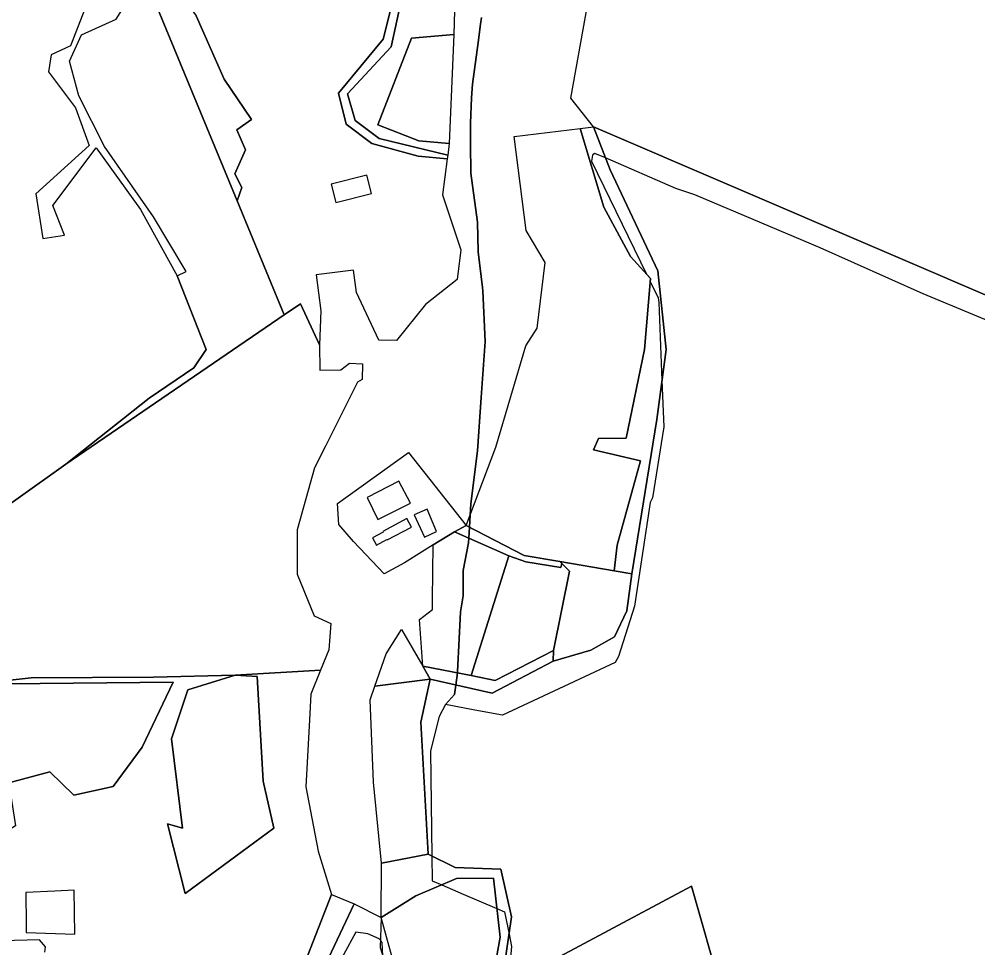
# Model space of a CAD drawing. Extents: x -477304 to -465429, y -1159113 to -1149210.
# Drawn here: x -468028.4 to -467675.8, y -1156781.2 to -1156439.6 of the extents above; entities that cross this region are included whole.
import ezdxf

# ---------------------------------------------------------------- set-up
doc = ezdxf.new("R2010")
doc.units = 0
for name, color, linetype in [('BPEJ_s', 7, 'Continuous'), ('PUPFL_s', 7, 'Continuous'), ('trav_porost_s', 7, 'Continuous'), ('voda_s', 7, 'Continuous')]:
    doc.layers.add(name, color=color, linetype=linetype)

msp = doc.modelspace()

# ---------------------------------------------------------------- linework, layer by layer
at = {"layer": 'BPEJ_s'}
for points in [[(-467858.41, -1156438.97), (-467858.75, -1156441.51), (-467859.64, -1156448.21), (-467861.66, -1156463.51), (-467862.05, -1156468.57), (-467862.44, -1156477.87), (-467862.43, -1156479.66), (-467862.41, -1156483), (-467862.39, -1156485.46), (-467862.33, -1156496.25), (-467859.79, -1156514.23), (-467859.58, -1156525.22), (-467858.04, -1156538.29), (-467857.89, -1156539.6), (-467857.05, -1156558.21), (-467858.45, -1156578.81), (-467859.79, -1156598.39), (-467862.33, -1156617.85), (-467862.58, -1156622.08), (-467862.84, -1156626.51), (-467863.08, -1156630.51), (-467863.18, -1156632.23), (-467865.08, -1156642.38), (-467865.08, -1156651.68), (-467866.14, -1156657.6), (-467866.61, -1156667.53), (-467867.19, -1156679.59), (-467867.25, -1156680.08), (-467867.81, -1156684.53), (-467868.25, -1156688.05), (-467871.62, -1156691.69), (-467873.96, -1156696.09), (-467877.13, -1156708.78), (-467876.62, -1156747.43), (-467876.5, -1156756.57), (-467873.01, -1156758.06), (-467865.08, -1156761.43), (-467852.7, -1156766.71), (-467849.87, -1156767.91), (-467848.22, -1156776.16), (-467847.32, -1156780.68), (-467848.58, -1156794.56)], [(-467612.59, -1156575.34), (-467695.91, -1156540.66), (-467733.76, -1156523.74), (-467779.86, -1156504.29), (-467786.84, -1156501.96), (-467812.81, -1156490.67), (-467816.02, -1156489.27), (-467816.86, -1156489.06), (-467817.5, -1156489.7), (-467817.92, -1156491.81), (-467797.64, -1156533.43), (-467796.22, -1156534.98), (-467796.32, -1156536.14), (-467793.39, -1156542.14), (-467793.18, -1156543.83), (-467791.99, -1156572.49), (-467791.28, -1156589.51), (-467795.51, -1156615.73), (-467796.35, -1156617.42), (-467802.06, -1156655.49), (-467807.98, -1156674.1), (-467809.25, -1156676.21), (-467850.7, -1156695.67), (-467860.76, -1156693.76), (-467871.62, -1156691.69), (-467868.25, -1156688.05), (-467867.81, -1156684.53), (-467867.25, -1156680.08), (-467867.19, -1156679.59), (-467866.61, -1156667.53), (-467866.14, -1156657.6), (-467865.08, -1156651.68), (-467865.08, -1156642.38), (-467863.18, -1156632.23), (-467863.08, -1156630.51), (-467862.84, -1156626.51), (-467862.58, -1156622.08), (-467862.33, -1156617.85), (-467859.79, -1156598.39), (-467858.45, -1156578.81), (-467857.05, -1156558.21), (-467857.89, -1156539.6), (-467858.04, -1156538.29), (-467859.58, -1156525.22), (-467859.79, -1156514.23), (-467862.33, -1156496.25), (-467862.39, -1156485.46), (-467862.41, -1156483), (-467862.43, -1156479.66), (-467862.44, -1156477.87), (-467862.05, -1156468.57), (-467861.66, -1156463.51), (-467859.64, -1156448.21), (-467858.75, -1156441.51), (-467858.41, -1156438.97)], [(-467612.59, -1156575.34), (-467695.91, -1156540.66), (-467733.76, -1156523.74), (-467779.86, -1156504.29), (-467786.84, -1156501.96), (-467812.81, -1156490.67), (-467816.02, -1156489.27), (-467816.86, -1156489.06), (-467817.5, -1156489.7), (-467817.92, -1156491.81), (-467797.64, -1156533.43), (-467796.22, -1156534.98), (-467796.32, -1156536.14), (-467793.39, -1156542.14), (-467793.18, -1156543.83), (-467791.99, -1156572.49), (-467791.28, -1156589.51), (-467795.51, -1156615.73), (-467796.35, -1156617.42), (-467802.06, -1156655.49), (-467807.98, -1156674.1), (-467809.25, -1156676.21), (-467850.7, -1156695.67), (-467860.76, -1156693.76), (-467871.62, -1156691.69), (-467873.96, -1156696.09), (-467877.13, -1156708.78), (-467876.62, -1156747.43), (-467876.5, -1156756.57), (-467873.01, -1156758.06), (-467865.08, -1156761.43), (-467852.7, -1156766.71), (-467849.87, -1156767.91), (-467848.22, -1156776.16), (-467847.32, -1156780.68), (-467848.58, -1156794.56)], [(-467894.69, -1156784.2), (-467894.9, -1156779.2), (-467895.34, -1156778.66), (-467895.55, -1156778.41), (-467895.95, -1156777.93), (-467900.18, -1156776.02), (-467904.62, -1156775.39), (-467913.72, -1156792.1)], [(-467894.69, -1156784.2), (-467894.9, -1156779.2), (-467895.34, -1156778.66), (-467895.55, -1156778.41), (-467895.95, -1156777.93), (-467900.18, -1156776.02), (-467904.62, -1156775.39), (-467913.72, -1156792.1)]]:
    msp.add_lwpolyline(points, dxfattribs=at)
at = {"layer": 'PUPFL_s'}
for points in [[(-467662.89, -1156403.56), (-467638.05, -1156394.83), (-467636.11, -1156399.48), (-467623.19, -1156397.97), (-467588.88, -1156406.34), (-467574.18, -1156445.74), (-467543.22, -1156466.83), (-467504.1, -1156460.6), (-467528.54, -1156535.94), (-467556.93, -1156623.45), (-467562.32, -1156627.01), (-467609.33, -1156568.31), (-467817.22, -1156479.27), (-467825.46, -1156468.71), (-467818.13, -1156427.64), (-467807.67, -1156428.79), (-467778.43, -1156423.03), (-467748.72, -1156415.39), (-467731.93, -1156408.48), (-467728.33, -1156402.78), (-467709.5, -1156408.85), (-467684.49, -1156407.65)], [(-467793.47, -1156532.18), (-467790.44, -1156561.11), (-467793.94, -1156586.86), (-467803.07, -1156643.69), (-467809.6, -1156642.57), (-467808.51, -1156633.14), (-467799.88, -1156602.11), (-467817.14, -1156598.08), (-467815.31, -1156593.85), (-467805.16, -1156593.79), (-467798.42, -1156561.14), (-467796.22, -1156534.98), (-467803.54, -1156526.97), (-467813.38, -1156508.76), (-467822.13, -1156479.87), (-467817.22, -1156479.27), (-467811.1, -1156495.08)], [(-467809.5, -1156666.87), (-467818.19, -1156671.68), (-467832.05, -1156675.77), (-467831.94, -1156671.89), (-467825.95, -1156642.69), (-467828.86, -1156639.82), (-467829.56, -1156639.14), (-467809.6, -1156642.57), (-467803.07, -1156643.69), (-467804.95, -1156657.24)], [(-467897.54, -1156684.92), (-467893.48, -1156673.02), (-467887.75, -1156664.15), (-467880, -1156677.57), (-467877.19, -1156682.44)], [(-467880.69, -1156698.14), (-467878, -1156746.75), (-467895.15, -1156750.05), (-467898.08, -1156720.22), (-467899.28, -1156690.03), (-467897.54, -1156684.92), (-467877.19, -1156682.44)], [(-467847.3, -1156769.82), (-467851.09, -1156795.9), (-467875.15, -1156812.77), (-467884.28, -1156810.05), (-467875.7, -1156809.83), (-467863.42, -1156795.84), (-467854.18, -1156792.4), (-467851.51, -1156777.28), (-467853.96, -1156755.56), (-467867.59, -1156755.75), (-467882.52, -1156762.11), (-467895.26, -1156770.04), (-467895.15, -1156750.05), (-467878, -1156746.75), (-467868.06, -1156751.67), (-467851.2, -1156752.28)], [(-467854.18, -1156792.4), (-467863.42, -1156795.84), (-467875.7, -1156809.83), (-467884.28, -1156810.05), (-467895.26, -1156770.04), (-467882.52, -1156762.11), (-467867.59, -1156755.75), (-467853.96, -1156755.56), (-467851.51, -1156777.28)], [(-467918.63, -1156793.64), (-467928.07, -1156832.13), (-467935.61, -1156860.57), (-467933.13, -1156830.41), (-467925.07, -1156791.11), (-467913.51, -1156761.6), (-467905.23, -1156765.06)]]:
    msp.add_lwpolyline(points, close=True, dxfattribs=at)
for points in [[(-467748.44, -1156873.22), (-467781.08, -1156758.51), (-467851.09, -1156795.9), (-467847.3, -1156769.82), (-467851.2, -1156752.28), (-467868.06, -1156751.67), (-467878, -1156746.75), (-467880.69, -1156698.14), (-467877.19, -1156682.44), (-467854.49, -1156687.49), (-467832.05, -1156675.77), (-467818.19, -1156671.68), (-467809.5, -1156666.87), (-467804.95, -1156657.24), (-467803.07, -1156643.69), (-467793.94, -1156586.86), (-467790.44, -1156561.11), (-467793.47, -1156532.18), (-467811.1, -1156495.08), (-467817.22, -1156479.27), (-467609.33, -1156568.31)], [(-467851.09, -1156795.9), (-467781.08, -1156758.51), (-467748.44, -1156873.22)], [(-467918.63, -1156793.64), (-467905.23, -1156765.06), (-467895.26, -1156770.04), (-467895.65, -1156781.14), (-467891.11, -1156795.54)]]:
    msp.add_lwpolyline(points, dxfattribs=at)
at = {"layer": 'trav_porost_s'}
for points in [[(-467896.03, -1156483.48), (-467904.78, -1156476.86), (-467907.65, -1156467.12), (-467891.55, -1156449.86), (-467887.48, -1156430.54), (-467895.45, -1156421.85), (-467895.54, -1156396.49), (-467877.75, -1156397.11), (-467868.14, -1156432.02), (-467868.59, -1156445.3), (-467884.07, -1156446.57), (-467896.48, -1156478.55), (-467881.4, -1156484.34), (-467870.23, -1156485.37), (-467870.78, -1156489.62)], [(-467982.52, -1156423.35), (-467975.62, -1156421.3), (-467963.34, -1156438.35), (-467953.07, -1156461.65), (-467943, -1156476.57), (-467948.3, -1156480.35), (-467945.14, -1156487.71), (-467949.12, -1156496.55), (-467946.58, -1156501.56), (-467948.22, -1156506.49)], [(-468009.96, -1156455.04), (-468005.45, -1156445.34), (-467992.71, -1156439.67), (-467982.52, -1156423.35), (-467948.22, -1156506.49), (-467930.94, -1156548.39), (-468011.24, -1156603.36), (-467980.55, -1156579.02), (-467964.12, -1156567.84), (-467959.66, -1156561.18), (-467970.29, -1156534.06), (-467967.04, -1156532.47), (-467978.99, -1156512.29), (-467997.06, -1156486.44), (-468006.43, -1156467.78)], [(-467881.4, -1156484.34), (-467896.48, -1156478.55), (-467884.07, -1156446.57), (-467868.59, -1156445.3), (-467870.23, -1156485.37)], [(-467815.31, -1156593.85), (-467817.14, -1156598.08), (-467799.88, -1156602.11), (-467808.51, -1156633.14), (-467809.6, -1156642.57), (-467829.56, -1156639.14), (-467842.64, -1156636.86), (-467864.03, -1156625.9), (-467853.07, -1156597.01), (-467842.06, -1156559.81), (-467837.88, -1156553.32), (-467834.95, -1156529.14), (-467841.91, -1156517.37), (-467846.3, -1156482.83), (-467822.13, -1156479.87), (-467813.38, -1156508.76), (-467803.54, -1156526.97), (-467796.22, -1156534.98), (-467798.42, -1156561.14), (-467805.16, -1156593.79)], [(-467911.93, -1156507.04), (-467898.87, -1156503.71), (-467900.59, -1156496.96), (-467913.65, -1156500.29)], [(-467876.14, -1156633.01), (-467886.69, -1156639.59), (-467894.18, -1156643.59), (-467905.43, -1156631.76), (-467910.82, -1156625.48), (-467911.29, -1156617.79), (-467885.21, -1156599), (-467864.03, -1156625.9), (-467868.36, -1156628.16)], [(-467896.53, -1156623.69), (-467884.49, -1156617.65), (-467888.78, -1156609.53), (-467900.48, -1156615.57)], [(-467883.11, -1156621.9), (-467879.33, -1156630.12), (-467874.9, -1156628.09), (-467878.32, -1156619.83)], [(-467884.17, -1156626.42), (-467885.83, -1156623.31), (-467894.66, -1156628.09), (-467894.52, -1156628.36), (-467898.43, -1156630.36), (-467897.02, -1156633.05), (-467893.21, -1156631.02), (-467893.11, -1156631.19)], [(-467829.56, -1156639.14), (-467828.86, -1156639.82), (-467829.17, -1156641.33), (-467842.09, -1156639.19), (-467848.33, -1156637.07), (-467868.36, -1156628.16), (-467864.03, -1156625.9), (-467842.64, -1156636.86)], [(-467876.4, -1156653.11), (-467876.14, -1156633.01), (-467868.36, -1156628.16), (-467848.33, -1156637.07), (-467862.2, -1156681.08), (-467880, -1156677.57), (-467881.16, -1156660.38), (-467876.45, -1156656.77)], [(-467853.33, -1156682.83), (-467862.2, -1156681.08), (-467848.33, -1156637.07), (-467842.09, -1156639.19), (-467829.17, -1156641.33), (-467828.86, -1156639.82), (-467825.95, -1156642.69), (-467831.94, -1156671.89)], [(-467862.2, -1156681.08), (-467853.33, -1156682.83), (-467831.94, -1156671.89), (-467832.05, -1156675.77), (-467854.49, -1156687.49), (-467877.19, -1156682.44), (-467880, -1156677.57)], [(-468032.19, -1156720.56), (-468029.73, -1156736.36), (-468034.71, -1156739.41), (-468046.94, -1156746.88), (-468055.33, -1156744.72), (-468063.73, -1156686.18), (-468045.22, -1156684.19), (-467971.83, -1156683.46), (-467983.23, -1156707.37), (-467993.9, -1156721.92), (-468008.34, -1156725.11), (-468017.13, -1156716.48)], [(-467940.92, -1156681.42), (-467938.72, -1156719.88), (-467934.8, -1156737.15), (-467967.33, -1156761.22), (-467973.87, -1156735.63), (-467968.38, -1156737.15), (-467972.35, -1156704.34), (-467966.39, -1156686.34), (-467948.97, -1156680.87)], [(-468025.93, -1156760.84), (-468025.88, -1156772.61), (-468025.87, -1156775.56), (-468007.92, -1156776.13), (-468008.14, -1156760.03), (-468015.34, -1156760.36)]]:
    msp.add_lwpolyline(points, close=True, dxfattribs=at)
for points in [[(-467999.84, -1156424.42), (-468009.56, -1156449.42), (-468016.66, -1156452.78), (-468017.65, -1156459.03), (-468007.69, -1156472.25), (-468002.65, -1156486.07), (-468022.33, -1156503.88), (-468019.77, -1156520.34), (-468011.7, -1156519.11), (-468016, -1156508.12), (-468000.06, -1156486.89), (-467983.83, -1156509.61), (-467970.29, -1156534.06), (-467959.66, -1156561.18), (-467964.12, -1156567.84), (-467980.55, -1156579.02), (-468011.24, -1156603.36), (-468105.08, -1156670.12)], [(-467890.89, -1156432.21), (-467894.55, -1156446.96), (-467910.94, -1156466.89), (-467908.11, -1156478.24), (-467898.74, -1156485.31), (-467881.65, -1156490.03), (-467870.95, -1156490.98), (-467872.66, -1156504.29), (-467866.02, -1156524.43), (-467867.33, -1156535.37), (-467878.99, -1156544.63), (-467889.58, -1156557.77), (-467896.09, -1156557.71), (-467904.35, -1156540.21), (-467905.47, -1156531.97), (-467919.22, -1156533.64), (-467917.43, -1156546.87), (-467917.96, -1156559.39), (-467924.97, -1156544.3), (-467930.94, -1156548.39), (-467948.22, -1156506.49), (-467946.58, -1156501.56), (-467949.12, -1156496.55), (-467945.14, -1156487.71), (-467948.3, -1156480.35), (-467943, -1156476.57), (-467953.07, -1156461.65), (-467963.34, -1156438.35)], [(-468105.08, -1156670.12), (-468011.24, -1156603.36), (-467930.94, -1156548.39), (-467924.97, -1156544.3), (-467917.96, -1156559.39), (-467917.8, -1156568.75), (-467910.07, -1156568.62), (-467906.92, -1156566.16), (-467902.09, -1156566.35), (-467902.22, -1156572.13), (-467903.96, -1156573.15), (-467915.79, -1156596.72), (-467919.75, -1156604.61), (-467926.12, -1156627.48), (-467926.12, -1156643.81), (-467919.89, -1156659.09), (-467913.83, -1156661.96), (-467914.57, -1156671.61), (-467917.6, -1156679.13), (-467948.97, -1156680.87), (-467978.96, -1156681.62), (-468023.96, -1156681.9), (-468045.22, -1156684.19)], [(-468032.19, -1156720.56), (-468017.13, -1156716.48), (-468008.34, -1156725.11), (-467993.9, -1156721.92), (-467983.23, -1156707.37), (-467971.83, -1156683.46), (-468045.22, -1156684.19), (-468023.96, -1156681.9), (-467978.96, -1156681.62), (-467948.97, -1156680.87), (-467966.39, -1156686.34), (-467972.35, -1156704.34), (-467968.38, -1156737.15), (-467973.87, -1156735.63), (-467967.33, -1156761.22), (-467934.8, -1156737.15), (-467938.72, -1156719.88), (-467940.92, -1156681.42), (-467948.97, -1156680.87), (-467917.6, -1156679.13), (-467921.13, -1156687.9), (-467921.64, -1156697.37), (-467922.98, -1156721.95), (-467918.43, -1156745.59), (-467913.51, -1156761.6), (-467925.07, -1156791.11)], [(-468018.98, -1156782.78), (-468018.72, -1156780.84), (-468020.91, -1156778.31), (-468034.68, -1156778.59)]]:
    msp.add_lwpolyline(points, dxfattribs=at)
at = {"layer": 'voda_s'}
msp.add_lwpolyline([(-467887.48, -1156430.54), (-467891.55, -1156449.86), (-467907.65, -1156467.12), (-467904.78, -1156476.86), (-467896.03, -1156483.48), (-467870.78, -1156489.62), (-467870.95, -1156490.98), (-467881.65, -1156490.03), (-467898.74, -1156485.31), (-467908.11, -1156478.24), (-467910.94, -1156466.89), (-467894.55, -1156446.96), (-467890.89, -1156432.21)], dxfattribs=at)

doc.saveas('drawing.dxf')
